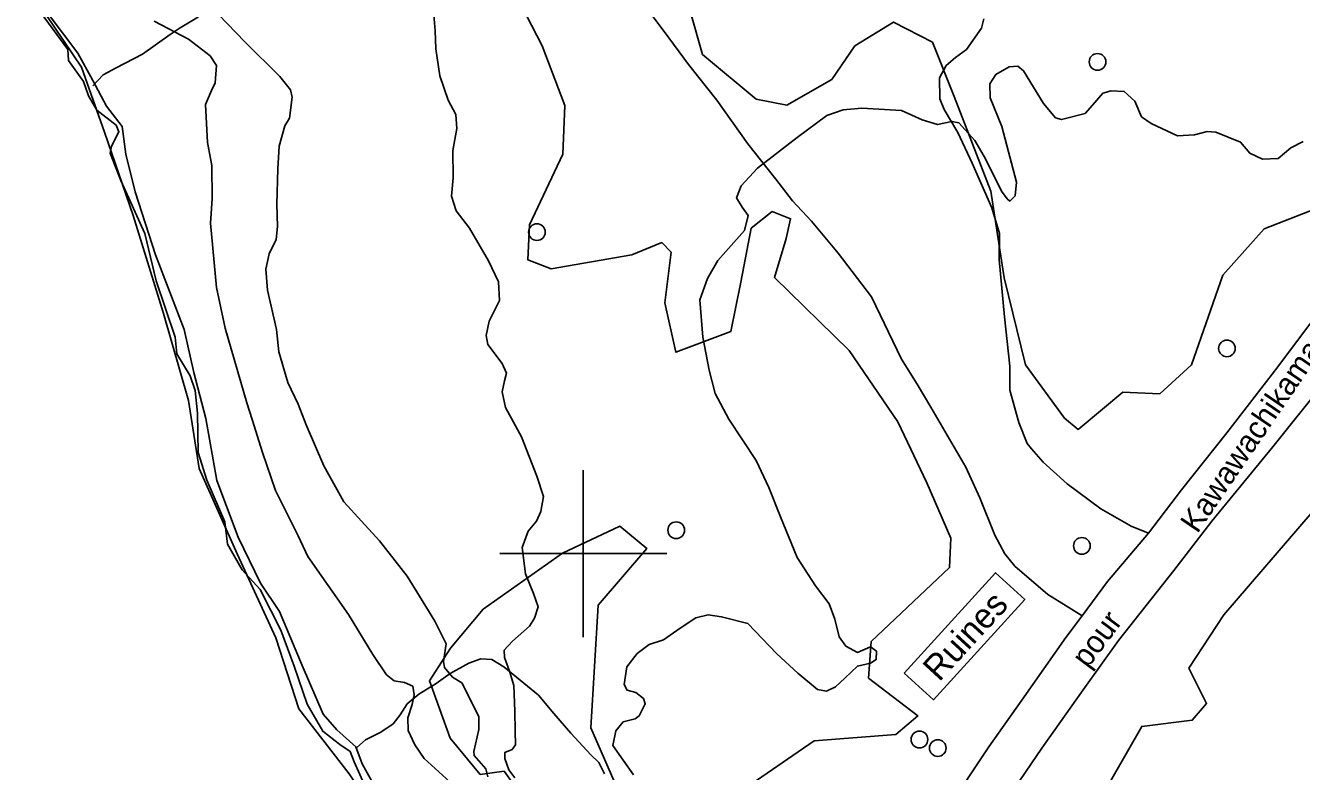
# Model space of a CAD drawing. Extents: x 347059 to 352153, y 6073752 to 6078601.
# Drawn here: x 350599.8 to 350829.1, y 6076160.9 to 6076294.9 of the extents above; entities that cross this region are included whole.
import ezdxf

# ---------------------------------------------------------------- set-up
doc = ezdxf.new("R2010")
doc.units = 0
for name, color, linetype in [('Level 1', 7, 'Continuous'), ('Level 2', 7, 'Continuous'), ('Level 21', 7, 'Continuous'), ('Level 22', 7, 'Continuous'), ('Level 31', 7, 'Continuous'), ('Level 36', 7, 'Continuous'), ('Level 4', 7, 'Continuous'), ('Level 44', 7, 'Continuous'), ('Level 61', 7, 'Continuous')]:
    doc.layers.add(name, color=color, linetype=linetype)

msp = doc.modelspace()

# ---------------------------------------------------------------- linework, layer by layer
at = {"layer": 'Level 1'}
for points in [[(350684.96, 6076245.49), (350684.78, 6076248.81), (350682.98, 6076252.62), (350679.6, 6076258.44), (350677.17, 6076261.59), (350676.36, 6076264.24), (350676.61, 6076267.52), (350676.55, 6076272.41), (350677.28, 6076276.37), (350677.11, 6076278.9), (350675.72, 6076281.46), (350674.25, 6076285.82), (350673.54, 6076290.69), (350673.42, 6076293.93), (350673.12, 6076297.54)], [(350687.7, 6076159.74), (350686.65, 6076161.12), (350685.94, 6076163.2), (350685.95, 6076164.27), (350687.22, 6076164.82), (350687.86, 6076165.63), (350687.75, 6076168.08), (350687.74, 6076171.67), (350687.51, 6076176.3), (350686.77, 6076178.87), (350685.87, 6076181.32), (350685.83, 6076182.62), (350687.32, 6076184.29), (350690.34, 6076186.99), (350691.24, 6076188.42), (350691.9, 6076190.45), (350691.07, 6076192.82), (350689.61, 6076196.39), (350689.03, 6076201.11), (350690.11, 6076204.04), (350691.62, 6076205.85), (350692.4, 6076207.58), (350692.89, 6076210.27), (350691.65, 6076213.9), (350688.94, 6076220.95), (350686.03, 6076226.22), (350685.45, 6076229.07), (350685.89, 6076231.05), (350686.2, 6076232.39), (350685.47, 6076234.17), (350682.85, 6076237.55), (350682.54, 6076239.16), (350683.09, 6076241.77), (350684.96, 6076245.49)]]:
    msp.add_lwpolyline(points, dxfattribs=at)
at = {"layer": 'Level 2'}
for points in [[(350601.09, 6076300.68), (350609.17, 6076289.94), (350611.89, 6076284.99), (350614.32, 6076280.4), (350617.17, 6076276.75), (350617.84, 6076271.76), (350619.48, 6076265.02), (350623.14, 6076253.66), (350628.33, 6076240.25), (350630.05, 6076232.52), (350632.2, 6076224.26), (350634.16, 6076213.14), (350638.03, 6076202.98), (350641.99, 6076194.7), (350645.44, 6076189.59), (350649.52, 6076179.9), (350653.27, 6076171.15), (350655.71, 6076168.35), (350659.12, 6076165.3), (350660.3, 6076162.23), (350663.93, 6076155.62)], [(350682.89, 6076159.92), (350682.49, 6076161.32), (350680.43, 6076163.72), (350680.34, 6076164.45), (350681.22, 6076168.41), (350681.25, 6076170.71), (350678.17, 6076176.8), (350676.51, 6076177.81), (350675.05, 6076179.51), (350674.92, 6076180.6), (350675.38, 6076183.81), (350673.37, 6076187.86), (350670.61, 6076192.34), (350668.35, 6076195.92), (350663.41, 6076202.31), (350660.14, 6076205.82), (350657.01, 6076209.32), (350653.38, 6076215.75), (350650.25, 6076223.14), (350648.8, 6076226.86), (350646.93, 6076230.76), (350645.32, 6076236.22), (350644.91, 6076240.29), (350643.27, 6076247.34), (350642.98, 6076251.1), (350643.55, 6076253.86), (350644.83, 6076256.42), (350645.08, 6076258.77), (350644.96, 6076262.81), (350645.15, 6076269.12), (350645.39, 6076273.21), (350646.39, 6076276.86), (350647.22, 6076278.23), (350647.72, 6076282), (350647.39, 6076283.32), (350645.47, 6076285.71), (350639.22, 6076291.93), (350634.47, 6076296.86)], [(350677.99, 6076157.21), (350671.42, 6076163.17), (350669.73, 6076165.62), (350668.55, 6076168.24), (350668.5, 6076170.48), (350669.26, 6076172.87), (350669.61, 6076174.65), (350669.37, 6076176.18), (350667.9, 6076176.81), (350666.04, 6076177.11), (350664.67, 6076178.23), (350662.2, 6076181.9), (350657.82, 6076189.05), (350650.5, 6076199.47), (350648.76, 6076203.22), (350644.74, 6076211.35), (350642.37, 6076218.18), (350640.5, 6076224.11), (350639.57, 6076227.07), (350635.67, 6076240.53), (350634.12, 6076247.79), (350633.05, 6076259.35), (350633.31, 6076263.72), (350633.26, 6076269.71), (350632.49, 6076273.88), (350632.14, 6076280.68), (350633.2, 6076283.19), (350633.88, 6076284.57), (350634.12, 6076287.72), (350632.95, 6076289.41), (350629.05, 6076292.4), (350622.93, 6076295.66)], [(350729, 6076258.05), (350729.63, 6076260.72), (350728.59, 6076262.24), (350727.57, 6076263.91), (350728.38, 6076266.06), (350731.35, 6076269.24), (350738.44, 6076274.73), (350743.77, 6076278.72), (350746.73, 6076279.75), (350750.05, 6076280.04), (350757.2, 6076279.58), (350760.88, 6076277.91), (350763.69, 6076277.09), (350766.25, 6076277.66), (350767.52, 6076277.41), (350770.37, 6076274.24), (350772.27, 6076270.93), (350775.14, 6076265.1), (350776.19, 6076263.72), (350776.66, 6076263.32), (350777.59, 6076264.25), (350777.85, 6076266.73), (350775.22, 6076276.76), (350773.1, 6076281.88), (350773.07, 6076284.38), (350774.13, 6076286.08), (350776.53, 6076287.45), (350778.12, 6076287.6), (350779.13, 6076286.73), (350782.71, 6076280.85), (350784.88, 6076278.3), (350785.94, 6076277.99), (350790.18, 6076279.06), (350791.91, 6076281.06), (350793.4, 6076282.73), (350794.86, 6076283.17), (350797.22, 6076283.04), (350799.1, 6076281.31), (350800.32, 6076278.49), (350802.03, 6076277.27), (350806.81, 6076275.07), (350809.84, 6076275.25), (350812.1, 6076275.84), (350813.67, 6076275.71), (350818.12, 6076273.9), (350819.77, 6076271.97), (350822.05, 6076270.85), (350824.86, 6076270.97), (350827.15, 6076272.92), (350829.39, 6076274.01)], [(350709.03, 6076160.27), (350705.33, 6076165.53), (350705.89, 6076168.14), (350707.16, 6076169.76), (350709.36, 6076170.29), (350710.05, 6076170.88), (350711.15, 6076173.01), (350710.86, 6076173.97), (350709.43, 6076175.02), (350707.88, 6076175.44), (350707.38, 6076176.48), (350707.84, 6076179.67), (350709.67, 6076182.03), (350711.88, 6076183.64), (350714.46, 6076184.5), (350717.43, 6076186.62), (350720.23, 6076188.47), (350722.43, 6076189), (350724.84, 6076188.65), (350729.57, 6076187.47), (350734.77, 6076182.01), (350738.54, 6076178.54), (350742.13, 6076175.59), (350743.69, 6076175.31), (350745.32, 6076176.04), (350747.02, 6076177.62), (350749.27, 6076179.8), (350751.61, 6076180.32), (350752.67, 6076180.95), (350752.71, 6076182.45), (350751.62, 6076183.26), (350749.31, 6076182.23), (350747.17, 6076183.34), (350746, 6076185.02), (350745.23, 6076188.24), (350744.22, 6076190.97), (350741.73, 6076194.19), (350738.44, 6076199.27), (350735.47, 6076206.62), (350733.35, 6076211.89), (350731.06, 6076216.74), (350726.16, 6076224.18), (350723.7, 6076228.76), (350722.64, 6076232.94), (350721.51, 6076238.91), (350720.94, 6076245.62), (350722.31, 6076249.45), (350724.2, 6076252.66), (350729, 6076258.05)]]:
    msp.add_lwpolyline(points, dxfattribs=at)
at = {"layer": 'Level 21'}
for points in [[(350765.26, 6076153.84), (350772.86, 6076165.29), (350778.84, 6076173.65), (350786.75, 6076184.9), (350789.64, 6076188.79), (350794.23, 6076194.97), (350801.55, 6076203.7), (350807.51, 6076211.45), (350815.67, 6076221.71), (350824.82, 6076233.55), (350831.79, 6076242.82)], [(350774.62, 6076153.6), (350782.42, 6076165.07), (350789.85, 6076175.55), (350796.2, 6076184.36), (350806.15, 6076196.94), (350812.95, 6076205.84), (350823.91, 6076219.19), (350833.11, 6076230.61)]]:
    msp.add_lwpolyline(points, dxfattribs=at)
at = {"layer": 'Level 22'}
for points in [[(350709.06, 6076301.18), (350714.57, 6076293.79), (350718.95, 6076287.87), (350724.01, 6076281.47), (350729.6, 6076273.62), (350734.62, 6076267.28), (350737.62, 6076263.38), (350741, 6076259.73), (350745.83, 6076253.99), (350751.81, 6076246.12), (350757.2, 6076234.91), (350760.01, 6076230.42), (350762.49, 6076226.33), (350768.77, 6076215.5), (350771.28, 6076210.02), (350773.98, 6076203.33), (350775.75, 6076199.93), (350777.54, 6076197.76), (350783.47, 6076192.66), (350786.79, 6076190.63), (350789.64, 6076188.79)], [(350611.9, 6076284.02), (350613.72, 6076286), (350616.06, 6076287.27), (350620.84, 6076289.76), (350625.76, 6076293.26), (350627.59, 6076294.49), (350630.85, 6076296.46)], [(350801.55, 6076203.7), (350798.47, 6076204.9), (350793.01, 6076208.07), (350786.94, 6076212.53), (350782.65, 6076216.45), (350780.55, 6076218.82), (350779.78, 6076219.76), (350778.29, 6076223.54), (350776.66, 6076229.39), (350776.64, 6076233.66), (350775.7, 6076242.56), (350774.76, 6076252.83), (350774.78, 6076257.51), (350773.44, 6076262.11), (350769.88, 6076270.12), (350767.32, 6076275.66), (350764.84, 6076279.76), (350764.07, 6076281.68), (350764.05, 6076285.5), (350765.23, 6076287.69), (350766.88, 6076289.14), (350768.85, 6076290.56), (350771.57, 6076294.41), (350771.96, 6076296.1)], [(350659.33, 6076165.14), (350660.89, 6076166.52), (350663.64, 6076167.91), (350665.83, 6076169.44), (350667.12, 6076171.05), (350668.37, 6076172.99), (350670.49, 6076174.77), (350673.57, 6076176.66), (350676.11, 6076178.48), (350679.48, 6076180.3), (350681.6, 6076181.09), (350683.59, 6076180.95), (350685.76, 6076179.68), (350688.69, 6076177.23), (350691.97, 6076174.54), (350694.74, 6076171.29), (350697.76, 6076167.73), (350701.37, 6076163.83), (350702.8, 6076162.47), (350703.8, 6076160.45)]]:
    msp.add_lwpolyline(points, dxfattribs=at)
at = {"layer": 'Level 31'}
msp.add_lwpolyline([(350757.66, 6076178.52), (350774.06, 6076196.56), (350779.33, 6076191.76), (350762.94, 6076173.73), (350757.66, 6076178.52)], dxfattribs=at)
at = {"layer": 'Level 36'}
for centre in [(350792.42, 6076288.34), (350691.69, 6076257.76), (350815.67, 6076236.87), (350716.71, 6076204.2), (350789.61, 6076201.38), (350760.42, 6076166.6), (350763.71, 6076165.06)]:
    msp.add_circle(centre, 1.5, dxfattribs=at)
at = {"layer": 'Level 4'}
msp.add_lwpolyline([(350601.94, 6076298), (350607.42, 6076290.57), (350607.49, 6076288.57), (350610.21, 6076284.84), (350611.13, 6076282.27), (350612.63, 6076279.64), (350616.06, 6076276.96), (350616.57, 6076275.8), (350615.27, 6076273.19), (350615.03, 6076271.93), (350616.91, 6076267.03), (350621.25, 6076257.52), (350623.29, 6076248.98), (350626.71, 6076238.86), (350626.98, 6076235.9), (350629.35, 6076231.96), (350630.26, 6076229.31), (350630.72, 6076225.22), (350630.84, 6076218.19), (350632.37, 6076213.17), (350635.61, 6076205.72), (350636.11, 6076201.67), (350638.71, 6076197.09), (350641.97, 6076193.53), (350645.67, 6076186.25), (350648.05, 6076179.75), (350650.4, 6076172.93), (350653.22, 6076168.09), (350656.25, 6076165.71), (350658.11, 6076164.46), (350658.85, 6076162.58), (350660.87, 6076158.06)], dxfattribs=at)
at = {"layer": 'Level 44'}
for points in [[(350832.94, 6076262.51), (350822.37, 6076258.34), (350814.92, 6076250.02), (350809.29, 6076233.92), (350803.6, 6076228.72), (350796.94, 6076229.01), (350788.92, 6076222.31), (350786.49, 6076224.34), (350779.46, 6076233.93), (350775.67, 6076249.54), (350773.25, 6076265.11), (350766.64, 6076282.15), (350762.79, 6076291.88), (350755.76, 6076295.5), (350748.84, 6076291.22), (350744.7, 6076285.2), (350736.6, 6076280.54), (350731.06, 6076281.64), (350721.41, 6076289.7), (350717.26, 6076304.48)], [(350686.84, 6076302.57), (350692.61, 6076291.25), (350696.71, 6076280.51), (350696.33, 6076271.75), (350690.37, 6076259.09), (350690.05, 6076252.79), (350694.24, 6076251.17), (350708.76, 6076253.66), (350714.11, 6076255.87), (350715.83, 6076254.15), (350714.69, 6076245.06), (350716.66, 6076236.18), (350726.55, 6076239.93), (350728.33, 6076248.78), (350730.19, 6076258.45), (350733.97, 6076261.46), (350737.28, 6076260.17), (350736.47, 6076256.63), (350734.36, 6076249.61), (350747.77, 6076236.46), (350756.56, 6076223.67), (350761.76, 6076212.69), (350766.07, 6076202.78)], [(350601.9, 6076299.17), (350609.83, 6076287.42), (350613.96, 6076275.7), (350619.13, 6076260.74), (350624.56, 6076243.12), (350629.09, 6076227.49), (350630.97, 6076215.26), (350637.82, 6076199.93), (350644.78, 6076184.84), (350648.9, 6076172.09), (350657.96, 6076160.44), (350663.68, 6076151.92), (350661.7, 6076149.05), (350655.49, 6076141.15), (350646.6, 6076130.7), (350641.97, 6076125.77), (350635.25, 6076123.19), (350624.75, 6076122.27), (350614.14, 6076124), (350607.34, 6076127.84), (350596.29, 6076137.51)], [(350831.88, 6076117.7), (350818.76, 6076118.27), (350811.86, 6076121.93), (350807.13, 6076125.31), (350807.79, 6076129.9), (350814.64, 6076135.31), (350814.45, 6076136.8), (350810.99, 6076139), (350797.96, 6076140.71), (350792.11, 6076145.26), (350789.82, 6076150.54), (350800.38, 6076168.94), (350809.44, 6076170.06), (350812, 6076173.09), (350808.84, 6076179.44), (350815.09, 6076189), (350835.78, 6076213.01)], [(350707.37, 6076154.98), (350701.36, 6076168.72), (350702.68, 6076190.72), (350711.44, 6076200.89), (350706.58, 6076204.95), (350696.26, 6076200.09), (350682.03, 6076190.01), (350676.17, 6076183.01), (350672.37, 6076177.12), (350676.11, 6076166.83), (350681.5, 6076160.33), (350685.8, 6076160.91), (350687.4, 6076158.63)], [(350766.07, 6076202.78), (350765.84, 6076197.48), (350751.75, 6076184.23), (350751.24, 6076177.64), (350760.15, 6076170.84), (350756.19, 6076167.52), (350741.49, 6076166.36), (350728.29, 6076157.28)]]:
    msp.add_lwpolyline(points, dxfattribs=at)
at = {"layer": 'Level 61'}
for p, q in [((350700, 6076185), (350700, 6076215)), ((350685, 6076200), (350715, 6076200))]:
    msp.add_line(p, q, dxfattribs=at)

# ---------------------------------------------------------------- texts
at = {"layer": 'Level 21'}
for s, rotation, p in [('Kawawachikamach', 55.7709, (350810.35, 6076203.46)), ('pour', 53.3239, (350790.66, 6076179.23))]:
    msp.add_text(s, height=4, rotation=rotation, dxfattribs=at).set_placement(p)
at = {"layer": 'Level 31'}
msp.add_text('Ruines', height=4.5, rotation=47.4402, dxfattribs=at).set_placement((350763.96, 6076176.82))

doc.saveas('drawing.dxf')
